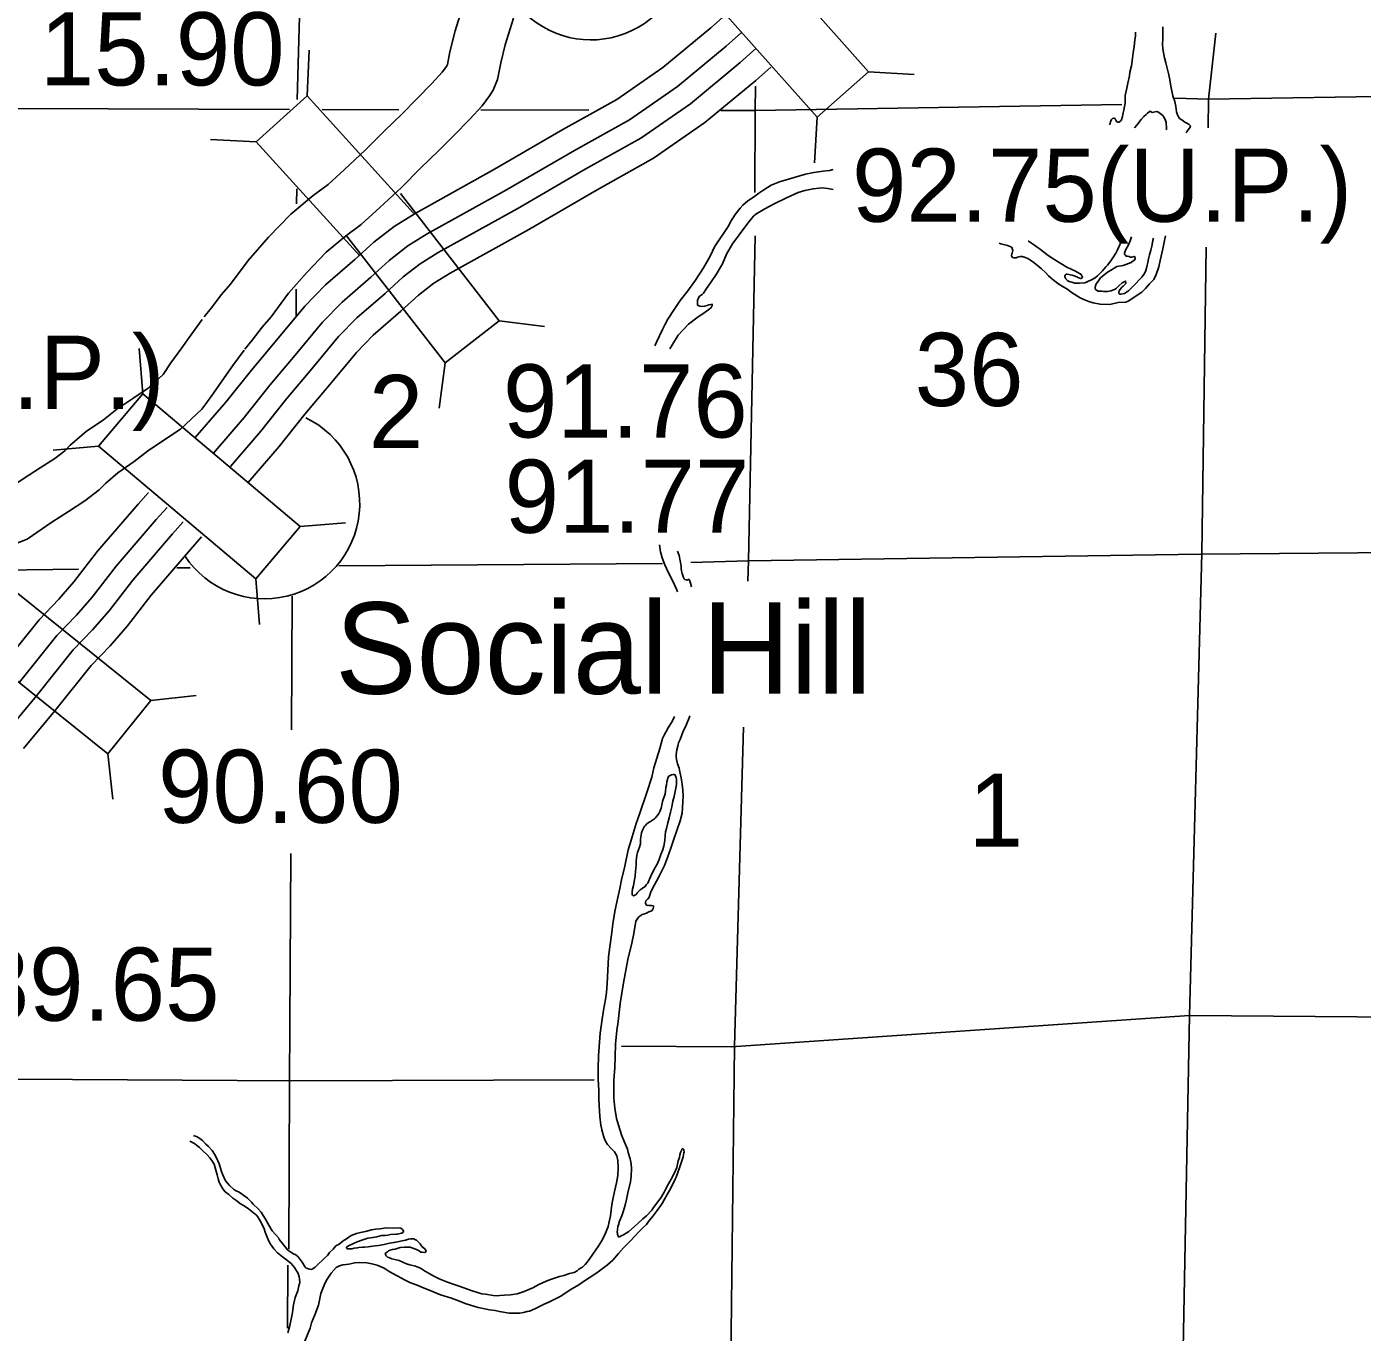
# Model space of a CAD drawing. Extents: x 369523 to 838377, y 495025 to 936819.
# Drawn here: x 626332 to 641756, y 845664 to 860745 of the extents above; entities that cross this region are included whole.
import ezdxf

# ---------------------------------------------------------------- set-up
doc = ezdxf.new("R2010")
doc.units = 0
for name, color, linetype in [('1', 7, 'Continuous'), ('DSN_DRFT_Junk-No-Plot', 7, 'Continuous'), ('Level 1', 7, 'Continuous'), ('Level 10', 7, 'Continuous'), ('Level 15', 7, 'Continuous'), ('Level 21', 7, 'Continuous'), ('Level 22', 7, 'Continuous'), ('Level 23', 7, 'Continuous')]:
    doc.layers.add(name, color=color, linetype=linetype)

msp = doc.modelspace()

# ---------------------------------------------------------------- linework, layer by layer
at = {"layer": '1'}
for centre, start, end in [((632849, 861693), 222.4098, 359.6767), ((629078, 855236), 213.3299, 64.3059)]:
    msp.add_arc(centre, 1100, start, end, dxfattribs=at)
at = {"layer": 'Level 1'}
for points in [[(631387, 861046), (631278, 860697), (631220, 860456), (631190, 860307), (631181, 860286), (631130, 860219), (631011, 860089), (630834, 859907), (630668, 859737), (630465, 859544), (630241, 859320), (630003, 859096), (629813, 858923), (629641, 858796), (629382, 858580), (629123, 858313), (628889, 858044), (628684, 857770), (628583, 857651), (628461, 857493), (628382, 857393)], [(631953, 860845), (631857, 860537), (631806, 860326), (631767, 860135), (631718, 860011), (631678, 859948), (631590, 859833), (631448, 859678), (631263, 859488), (631089, 859310), (630884, 859115), (630659, 858889), (630411, 858655), (630194, 858459), (630012, 858324), (629791, 858139), (629565, 857907), (629356, 857667), (629153, 857395), (629049, 857273), (628934, 857124), (628852, 857021)], [(628358, 857362), (628226, 857181), (628124, 857035), (627998, 856861), (627906, 856729)], [(628843, 857008), (628714, 856832), (628613, 856688), (628488, 856514), (628401, 856389), (628354, 856326)], [(626834, 855911), (627019, 856069), (627217, 856204), (627373, 856329), (627570, 856460), (627736, 856570), (627906, 856729)], [(627242, 855470), (627384, 855592), (627573, 855721), (627727, 855844), (627903, 855961), (628109, 856098), (628354, 856326)], [(625612, 855177), (625766, 855246), (626052, 855360), (626292, 855523), (626488, 855648), (626655, 855757), (626770, 855846), (626834, 855911)], [(625792, 854601), (626000, 854693), (626335, 854827), (626622, 855021), (626813, 855144), (627003, 855268), (627167, 855396), (627242, 855470)]]:
    msp.add_lwpolyline(points, dxfattribs=at)
at = {"layer": 'Level 10'}
for points in [[(639452, 860742), (639451, 860718), (639453, 860604), (639450, 860542), (639454, 860488), (639465, 860426), (639471, 860386), (639486, 860326), (639506, 860252), (639521, 860190), (639533, 860130), (639546, 860060), (639569, 859946), (639591, 859880), (639602, 859824), (639612, 859762), (639622, 859728), (639633, 859706), (639647, 859686), (639673, 859669), (639707, 859643), (639723, 859633), (639757, 859617), (639771, 859599), (639765, 859577), (639742, 859549), (639730, 859531), (639719, 859520)], [(639138, 860683), (639136, 860641), (639130, 860589), (639121, 860517), (639111, 860443), (639102, 860381), (639089, 860294), (639073, 860220), (639066, 860178), (639048, 860092), (639037, 860034), (639029, 859999), (639018, 859951), (639016, 859905), (639018, 859863), (639011, 859825), (639003, 859783), (638995, 859749), (638991, 859731), (638986, 859707), (638974, 859671)], [(638974, 859671), (638962, 859656), (638958, 859650), (638952, 859646), (638944, 859644), (638938, 859642), (638932, 859642), (638914, 859654), (638912, 859658), (638910, 859666), (638904, 859682), (638900, 859686), (638888, 859690), (638886, 859690), (638872, 859684), (638860, 859672), (638850, 859645), (638844, 859629), (638837, 859613), (638836, 859610)], [(639127, 859576), (639152, 859606), (639202, 859674), (639235, 859709), (639261, 859733), (639277, 859745), (639305, 859769), (639329, 859756), (639380, 859766), (639394, 859762), (639423, 859744), (639451, 859721), (639477, 859681), (639491, 859641), (639494, 859567), (639492, 859554)], [(635644, 859095), (635602, 859085), (635528, 859078), (635421, 859061), (635325, 859040), (635130, 858983), (635024, 858954), (634929, 858913), (634843, 858860), (634786, 858823), (634724, 858777), (634661, 858734), (634603, 858684), (634573, 858649), (634512, 858575), (634461, 858490), (634439, 858450), (634274, 858202), (634227, 858102), (634189, 858033), (634148, 857961), (634055, 857816), (633966, 857693)], [(635646, 858863), (635584, 858876), (635518, 858884), (635414, 858873), (635319, 858854), (635243, 858829), (635106, 858770), (634964, 858701), (634857, 858640), (634754, 858581), (634724, 858555), (634659, 858474), (634560, 858341), (634483, 858238), (634414, 858117), (634367, 858007), (634296, 857884), (634237, 857797), (634203, 857749), (634182, 857721), (634146, 857666), (634132, 857652), (634101, 857632), (634089, 857612), (634079, 857584), (634077, 857564), (634077, 857538), (634086, 857526), (634104, 857518), (634120, 857514), (634161, 857516), (634191, 857525), (634211, 857531), (634233, 857537), (634249, 857539), (634249, 857523), (634237, 857501), (634208, 857477), (634154, 857442), (634071, 857381), (633973, 857308), (633857, 857181), (633788, 857076), (633759, 857026)], [(638498, 857615), (638437, 857651), (638395, 857679), (638355, 857708), (638289, 857750), (638253, 857770), (638219, 857793), (638162, 857839), (638132, 857869), (638100, 857901), (638052, 857948), (638005, 857986), (637967, 858018), (637925, 858047), (637907, 858061), (637895, 858067), (637857, 858083), (637853, 858083), (637829, 858090), (637805, 858090), (637773, 858082), (637757, 858076), (637735, 858074), (637721, 858078), (637711, 858083), (637705, 858099), (637709, 858121), (637711, 858130), (637720, 858162), (637710, 858194), (637696, 858201), (637658, 858217), (637580, 858239), (637561, 858243)], [(638324, 857850), (638322, 857854), (638322, 857864), (638326, 857876), (638336, 857887), (638348, 857885), (638404, 857877), (638440, 857863), (638468, 857852), (638472, 857850), (638506, 857838), (638508, 857838), (638520, 857844), (638526, 857854), (638511, 857884), (638445, 857923), (638343, 857969), (638275, 858010), (638176, 858071), (638114, 858115), (638038, 858170), (637961, 858228), (637901, 858267), (637899, 858269)], [(638988, 858319), (638987, 858315), (638973, 858265), (638954, 858218), (638928, 858168), (638909, 858130), (638877, 858075), (638861, 858053), (638828, 858009), (638812, 857989), (638796, 857973), (638774, 857950), (638757, 857926), (638739, 857910), (638715, 857884), (638697, 857868), (638671, 857843), (638622, 857817), (638612, 857813), (638590, 857805), (638574, 857796), (638570, 857794), (638550, 857788), (638492, 857782), (638452, 857783), (638436, 857783), (638424, 857787), (638400, 857793), (638382, 857799), (638370, 857803), (638354, 857811), (638350, 857813), (638348, 857817), (638338, 857828), (638334, 857834), (638324, 857850)], [(639482, 858331), (639474, 858293), (639451, 858180), (639423, 858046), (639405, 857970), (639374, 857881), (639348, 857825), (639297, 857775), (639253, 857722), (639210, 857680), (639097, 857607), (639059, 857580), (639025, 857562), (638937, 857561), (638840, 857536), (638728, 857539), (638648, 857557), (638598, 857572), (638542, 857594), (638498, 857615)], [(638924, 857733), (638912, 857723), (638894, 857711), (638870, 857701), (638856, 857695), (638832, 857690), (638816, 857688), (638787, 857688), (638779, 857688), (638767, 857688), (638749, 857690), (638713, 857691), (638705, 857691), (638687, 857701), (638679, 857707), (638674, 857713), (638672, 857719), (638670, 857727), (638670, 857733), (638676, 857753), (638684, 857775), (638710, 857810), (638733, 857844), (638815, 857911), (638848, 857929), (638920, 857974), (638996, 857986), (639024, 857997), (639087, 858021), (639111, 858039), (639125, 858049), (639133, 858066), (639131, 858088), (639121, 858092), (639093, 858083), (639083, 858085), (639075, 858085), (639063, 858089), (639045, 858093), (639033, 858095), (639025, 858099), (639017, 858109), (639011, 858119), (639011, 858123), (639011, 858131), (639022, 858163), (639056, 858225), (639075, 858273), (639089, 858319)], [(639345, 858304), (639339, 858276), (639325, 858211), (639314, 858163), (639300, 858111), (639287, 858063), (639279, 858023), (639271, 857989), (639264, 857957), (639256, 857930), (639240, 857894), (639212, 857852), (639179, 857820), (639149, 857787), (639113, 857751), (639058, 857696), (639010, 857662), (638968, 857654), (638952, 857657), (638946, 857663), (638944, 857675), (638948, 857693), (638966, 857722), (638980, 857736), (638994, 857750), (639019, 857770), (639027, 857780), (639027, 857792), (639023, 857806), (639007, 857800), (638983, 857788), (638948, 857754), (638924, 857733)], [(633966, 857693), (633877, 857584), (633808, 857477), (633735, 857368), (633700, 857302), (633674, 857246), (633641, 857175), (633606, 857101), (633588, 857067), (633585, 857060)], [(633638, 854762), (633650, 854678), (633672, 854610), (633703, 854530), (633739, 854444), (633788, 854347), (633835, 854249), (633849, 854219)], [(633847, 854686), (633866, 854638), (633889, 854512), (633891, 854488), (633895, 854460), (633901, 854430), (633909, 854406), (633918, 854384), (633926, 854366), (633934, 854360), (633946, 854356), (633958, 854354), (633970, 854360), (633982, 854360), (633988, 854352), (633998, 854318), (634010, 854275)], [(633813, 852777), (633789, 852728), (633740, 852648), (633695, 852563), (633675, 852523), (633644, 852406), (633574, 852186), (633551, 852077), (633493, 851900), (633407, 851649), (633372, 851541), (633314, 851348), (633279, 851236), (633238, 851047), (633199, 850890), (633182, 850792), (633150, 850650), (633125, 850523), (633102, 850383), (633089, 850283), (633066, 850118), (633051, 850002), (633042, 849844), (633034, 849695), (633026, 849589), (633015, 849507), (632992, 849385), (632975, 849254), (632956, 849118), (632945, 849014), (632937, 848857), (632930, 848711), (632931, 848587), (632938, 848459), (632941, 848363), (632943, 848283), (632950, 848158), (632963, 848058), (632974, 848006), (632972, 848002), (632992, 847932), (633006, 847899), (633021, 847865), (633039, 847835), (633087, 847785), (633121, 847747), (633148, 847701), (633158, 847647), (633161, 847569), (633158, 847475), (633142, 847389), (633121, 847291), (633106, 847218), (633090, 847140), (633072, 847010), (633058, 846940), (633045, 846885), (633025, 846827), (633009, 846791), (632968, 846715), (632933, 846654), (632905, 846618), (632868, 846567), (632836, 846517), (632804, 846475), (632783, 846449), (632751, 846418), (632709, 846392), (632689, 846376), (632654, 846355), (632602, 846343), (632536, 846322), (632484, 846310), (632391, 846279), (632331, 846256), (632247, 846216), (632178, 846179), (632132, 846159), (632076, 846134), (631997, 846109), (631919, 846097), (631851, 846094), (631795, 846090), (631761, 846087), (631717, 846091), (631629, 846106), (631587, 846108), (631489, 846139), (631409, 846166), (631339, 846192), (631279, 846213), (631191, 846243)], [(633991, 852784), (633981, 852762), (633948, 852679), (633908, 852597), (633877, 852513), (633861, 852472), (633850, 852436), (633838, 852392), (633831, 852340), (633831, 852318), (633835, 852280), (633849, 852232), (633868, 852180), (633876, 852140), (633889, 852070), (633899, 852020), (633903, 851994), (633910, 851928), (633912, 851862), (633911, 851790), (633900, 851660), (633877, 851573), (633842, 851471), (633801, 851350), (633772, 851256), (633734, 851149), (633697, 851057), (633666, 850993), (633636, 850934), (633605, 850876), (633560, 850791), (633536, 850739), (633524, 850701), (633511, 850675), (633503, 850667), (633485, 850653), (633483, 850647), (633479, 850633), (633479, 850621), (633483, 850609), (633487, 850601), (633499, 850595), (633507, 850597), (633521, 850595), (633537, 850595), (633547, 850595), (633561, 850591)], [(633673, 851794), (633704, 851884), (633708, 851910), (633714, 851956), (633720, 851983), (633725, 852021), (633731, 852051), (633735, 852067), (633749, 852089), (633763, 852097), (633777, 852103), (633798, 852107), (633808, 852107), (633819, 852102), (633825, 852090), (633829, 852080), (633831, 852068), (633835, 852052), (633835, 852038), (633837, 852018), (633835, 851994), (633832, 851969), (633820, 851911), (633811, 851855), (633793, 851799), (633782, 851735), (633768, 851674), (633751, 851606), (633737, 851548), (633720, 851484), (633710, 851444), (633706, 851398), (633701, 851345), (633689, 851279), (633674, 851229), (633656, 851183), (633635, 851127), (633611, 851072), (633578, 851012), (633537, 850927), (633525, 850899), (633505, 850851), (633491, 850837), (633487, 850831), (633474, 850815), (633456, 850803), (633438, 850792), (633416, 850774), (633386, 850746), (633382, 850740), (633373, 850726), (633361, 850716), (633355, 850712), (633347, 850709), (633337, 850705), (633327, 850715), (633323, 850723), (633323, 850735), (633324, 850757), (633328, 850781), (633340, 850824), (633351, 850890), (633359, 850934), (633364, 850996), (633366, 851016), (633370, 851072), (633369, 851108), (633373, 851142), (633379, 851174), (633387, 851205), (633410, 851269)], [(633410, 851269), (633420, 851307), (633421, 851361), (633427, 851405), (633431, 851433), (633442, 851463), (633460, 851496), (633468, 851510), (633478, 851520), (633490, 851534), (633514, 851552), (633523, 851558), (633549, 851572), (633559, 851579), (633583, 851595), (633593, 851605), (633607, 851621), (633629, 851651), (633642, 851679), (633658, 851718), (633669, 851774), (633673, 851794)], [(633561, 850591), (633569, 850589), (633569, 850575), (633568, 850561), (633560, 850545), (633550, 850533), (633518, 850521), (633490, 850506), (633466, 850498), (633440, 850490), (633399, 850458), (633367, 850415), (633344, 850269), (633321, 850160), (633275, 849972), (633225, 849701), (633187, 849462), (633161, 849256), (633148, 849150), (633133, 848993), (633126, 848851), (633123, 848721), (633113, 848576), (633112, 848468), (633112, 848368), (633125, 848252), (633144, 848134), (633165, 848058), (633202, 847946), (633234, 847862), (633269, 847779), (633279, 847741), (633302, 847667), (633312, 847609), (633315, 847551), (633313, 847469), (633304, 847402), (633275, 847276), (633258, 847200), (633242, 847133), (633231, 847095), (633219, 847055), (633203, 847009), (633178, 846947), (633166, 846904), (633160, 846886), (633155, 846848), (633151, 846822), (633153, 846810), (633153, 846802), (633155, 846792), (633161, 846778), (633165, 846768), (633175, 846766), (633187, 846772), (633205, 846781), (633223, 846789), (633285, 846829), (633386, 846918), (633449, 846973), (633489, 847009), (633550, 847076), (633570, 847104), (633621, 847171), (633661, 847229), (633692, 847284), (633708, 847314), (633745, 847378), (633773, 847434), (633808, 847497), (633838, 847569), (633857, 847643), (633869, 847684), (633876, 847714), (633884, 847740), (633892, 847764), (633898, 847778), (633902, 847782), (633912, 847784), (633920, 847774), (633922, 847764), (633924, 847750), (633922, 847738), (633913, 847690), (633891, 847622), (633876, 847574), (633833, 847457), (633819, 847433), (633770, 847328), (633730, 847254), (633695, 847195), (633669, 847153), (633614, 847071), (633567, 847008), (633513, 846944), (633488, 846911), (633448, 846871), (633395, 846816), (633363, 846782), (633292, 846711), (633250, 846667)], [(629902, 846662), (629872, 846626), (629830, 846585), (629807, 846553), (629769, 846519), (629739, 846489), (629706, 846458), (629692, 846446), (629664, 846418), (629652, 846408), (629636, 846398), (629618, 846391), (629600, 846393), (629560, 846405), (629548, 846417), (629514, 846475), (629477, 846520), (629465, 846534), (629439, 846560), (629413, 846572), (629381, 846590), (629349, 846611), (629315, 846653), (629270, 846711), (629248, 846737), (629244, 846751), (629165, 846838), (629129, 846902), (629090, 846970), (629062, 847014), (629038, 847051), (629006, 847091), (628947, 847143), (628929, 847167), (628911, 847182), (628883, 847212), (628824, 847254), (628784, 847282), (628752, 847297), (628724, 847315), (628672, 847359), (628628, 847412), (628593, 847492), (628583, 847520), (628554, 847610), (628523, 847678), (628499, 847722), (628473, 847764), (628433, 847811), (628402, 847839), (628362, 847881), (628332, 847903), (628292, 847924), (628264, 847934), (628256, 847937)], [(628216, 847870), (628269, 847844), (628293, 847824), (628327, 847798), (628361, 847765), (628415, 847713), (628446, 847681), (628468, 847649), (628496, 847608), (628533, 847484), (628541, 847438), (628554, 847400), (628568, 847366), (628598, 847320), (628623, 847288)], [(628623, 847288), (628667, 847254), (628711, 847215), (628745, 847189), (628799, 847149), (628844, 847124), (628894, 847092), (628988, 847015), (629023, 846961), (629051, 846909), (629073, 846861), (629086, 846819), (629108, 846764), (629124, 846724), (629149, 846684), (629187, 846628), (629229, 846582), (629286, 846537), (629332, 846501), (629384, 846457), (629426, 846414), (629467, 846342), (629477, 846306), (629481, 846280), (629484, 846238), (629476, 846200), (629463, 846142), (629433, 846065), (629412, 845981), (629403, 845893), (629385, 845815), (629372, 845744), (629347, 845656)], [(631191, 846243), (631097, 846280), (631041, 846309), (630978, 846343), (630924, 846373), (630878, 846404), (630822, 846428), (630756, 846443), (630718, 846455), (630684, 846469), (630632, 846492), (630582, 846506), (630548, 846514), (630514, 846529), (630500, 846531), (630482, 846549), (630471, 846571), (630481, 846583), (630497, 846595), (630511, 846605), (630531, 846614), (630555, 846622), (630585, 846626), (630621, 846636), (630643, 846643), (630696, 846647), (630740, 846647), (630760, 846646), (630778, 846638), (630832, 846622), (630864, 846604), (630885, 846591), (630897, 846589), (630931, 846587), (630937, 846589), (630944, 846605), (630928, 846629), (630896, 846657), (630876, 846687), (630834, 846728), (630820, 846734), (630803, 846742), (630789, 846744), (630766, 846744), (630740, 846739), (630706, 846727), (630574, 846702), (630522, 846692), (630461, 846679), (630395, 846668), (630355, 846662), (630301, 846656), (630275, 846651), (630233, 846649), (630209, 846647), (630169, 846642), (630149, 846638), (630115, 846634), (630088, 846630), (630078, 846628), (630048, 846627), (630036, 846629), (630030, 846633), (630026, 846639), (630025, 846649), (630057, 846666), (630097, 846686), (630149, 846708), (630201, 846727), (630272, 846750), (630330, 846758), (630374, 846768), (630428, 846781), (630470, 846783), (630502, 846788), (630533, 846792), (630595, 846796), (630613, 846798), (630643, 846805), (630665, 846811), (630681, 846821), (630685, 846831), (630679, 846839), (630671, 846853), (630651, 846867), (630625, 846871), (630571, 846868), (630481, 846869), (630435, 846863), (630411, 846861), (630361, 846856), (630315, 846848), (630244, 846829), (630188, 846817), (630142, 846804), (630110, 846794), (630078, 846782), (630023, 846745), (629987, 846721), (629939, 846683), (629902, 846662)], [(633250, 846667), (633224, 846639), (633167, 846576), (633100, 846497), (633040, 846445), (632979, 846396), (632933, 846364), (632881, 846329), (632774, 846258), (632709, 846212), (632607, 846153), (632502, 846082), (632363, 846012), (632309, 845990), (632252, 845961), (632206, 845939), (632166, 845921), (632138, 845910), (632112, 845904), (632068, 845894), (632026, 845887), (631977, 845885), (631947, 845885), (631905, 845884), (631791, 845903), (631741, 845915), (631677, 845924), (631547, 845949), (631405, 845992), (631298, 846035), (631238, 846059), (631112, 846098), (630992, 846147), (630920, 846172), (630842, 846208), (630758, 846241), (630704, 846266), (630517, 846367), (630461, 846405), (630379, 846440), (630319, 846455), (630261, 846465), (630173, 846470), (630121, 846468), (630053, 846453), (630021, 846449), (629981, 846443), (629943, 846432), (629904, 846412), (629848, 846347), (629793, 846267), (629766, 846208), (629728, 846114), (629702, 845978), (629659, 845865), (629619, 845775), (629604, 845712), (629543, 845560)]]:
    msp.add_lwpolyline(points, dxfattribs=at)
at = {"layer": 'Level 15'}
for points in [[(640063, 860669), (639980, 859907), (639975, 859576)], [(639955, 858199), (639904, 854661), (639760, 849324), (639655, 843854), (639655, 843777), (639597, 838505), (639585, 838445), (639605, 833180), (639591, 830635)], [(644880, 854695), (639890, 854651), (634667, 854574), (634000, 854555)], [(633673, 854546), (629937, 854516)], [(626930, 854480), (625438, 854461)], [(628219, 854496), (628066, 854494)]]:
    msp.add_lwpolyline(points, dxfattribs=at)
at = {"layer": 'Level 21'}
for p, q in [((629569, 859947), (629594, 860475)), ((636053, 860224), (636580, 860193)), ((629569, 859947), (628982, 859415)), ((630800, 858591), (629569, 859947)), ((635460, 859699), (635428, 859172)), ((628982, 859415), (628455, 859441)), ((628982, 859415), (630177, 858099)), ((631789, 857347), (630647, 858820)), ((630024, 858330), (631163, 856862)), ((631163, 856862), (631789, 857347)), ((631789, 857347), (632312, 857281)), ((627673, 856504), (627629, 857030)), ((631163, 856862), (631096, 856338)), ((627162, 855899), (626636, 855854)), ((629489, 854971), (630015, 855015)), ((628978, 854366), (629022, 853840)), ((627764, 852963), (628289, 853021)), ((627268, 852346), (627326, 851821))]:
    msp.add_line(p, q, dxfattribs=at)
for points in [[(633884, 861476), (635460, 859699), (636053, 860224), (634476, 862002)], [(629489, 854971), (627673, 856504), (627162, 855899), (628978, 854366)], [(625415, 853833), (627268, 852346), (627764, 852963), (625911, 854451)]]:
    msp.add_lwpolyline(points, close=True, dxfattribs=at)
at = {"layer": 'Level 22'}
for points in [[(629457, 859903), (629524, 862380)], [(634750, 860059), (634746, 859777), (634742, 858831)], [(644853, 859984), (639980, 859907), (639591, 859920)], [(629368, 859790), (624125, 859808), (618753, 859862), (613476, 859815), (608182, 859881)], [(630631, 859786), (629744, 859789)], [(632822, 859781), (631576, 859784)], [(638980, 859845), (634746, 859777), (634349, 859777)], [(629449, 858699), (629450, 858871)], [(634744, 858328), (634667, 854574), (634660, 854340)], [(629442, 857411), (629444, 857712)], [(629389, 852623), (629398, 854167)], [(634611, 852654), (634505, 848971), (634445, 843671), (634413, 838233), (634315, 833014), (634239, 828775)], [(629357, 846623), (629367, 848558), (629382, 851194)], [(639760, 849324), (634467, 848961), (633201, 848970)], [(645090, 849283), (639760, 849324)], [(624959, 848595), (629393, 848569), (632885, 848580)], [(629342, 845712), (629348, 846439)]]:
    msp.add_lwpolyline(points, dxfattribs=at)
at = {"layer": 'Level 23'}
for points in [[(634402, 860883), (634231, 860731), (633680, 860275), (633146, 859904), (632522, 859556), (631736, 859099), (630816, 858589), (630575, 858439), (630340, 858257), (630122, 858057), (629784, 857764), (629543, 857516), (629221, 857128), (628926, 856778), (628631, 856407), (628279, 855999)], [(634585, 860678), (634410, 860522), (633846, 860055), (633292, 859671), (632658, 859317), (631871, 858860), (630955, 858352), (630732, 858213), (630517, 858046), (630305, 857852), (629973, 857564), (629748, 857332), (629432, 856952), (629139, 856604), (628843, 856231), (628487, 855819)], [(634754, 860493), (634572, 860332), (633997, 859856), (633424, 859458), (632782, 859100), (631995, 858642), (631082, 858137), (630876, 858008), (630678, 857855), (630471, 857665), (630144, 857382), (629934, 857165), (629624, 856792), (629332, 856446), (629035, 856072), (628686, 855667)], [(634926, 860278), (634751, 860124), (634164, 859637), (633570, 859225), (632918, 858861), (632130, 858403), (631222, 857900), (631033, 857782), (630856, 857644), (630654, 857460), (630333, 857182), (630139, 856982), (629835, 856615), (629545, 856271), (629247, 855896), (628884, 855476)], [(627737, 855365), (627620, 855231), (627150, 854686), (626876, 854331), (626703, 854133), (626474, 853893), (626037, 853348)], [(627952, 855193), (627828, 855051), (627363, 854512), (627088, 854157), (626907, 853948), (626681, 853712), (626250, 853174)], [(628137, 855025), (628017, 854887), (627557, 854353), (627282, 853998), (627092, 853780), (626870, 853547), (626443, 853016), (626086, 852586)], [(628352, 854853), (628225, 854707), (627770, 854179), (627494, 853824), (627295, 853594), (627077, 853366), (626656, 852842), (626295, 852408)]]:
    msp.add_lwpolyline(points, dxfattribs=at)

# ---------------------------------------------------------------- texts
at = {"layer": '1'}
msp.add_text('Social Hill', height=1056, dxfattribs=at).set_placement((629893, 853040))
at = {"layer": 'DSN_DRFT_Junk-No-Plot'}
for s, p in [('15.90', (626483, 860067)), ('92.75(U.P.)', (635863, 858492)), ('91.11(U.P.)', (622148, 856331)), ('91.76', (631832, 856000)), ('91.77', (631851, 854899)), ('90.60', (627848, 851549)), ('89.65', (625731, 849263))]:
    msp.add_text(s, height=844.8, dxfattribs=at).set_placement(p)
at = {"layer": 'Level 21'}
msp.add_text('2', height=845, dxfattribs=at).set_placement((630283, 855877))
at = {"layer": 'Level 22'}
for s, height, p in [('36', 844.8, (636587, 856364)), ('1', 845, (637210, 851273))]:
    msp.add_text(s, height=height, dxfattribs=at).set_placement(p)

doc.saveas('drawing.dxf')
